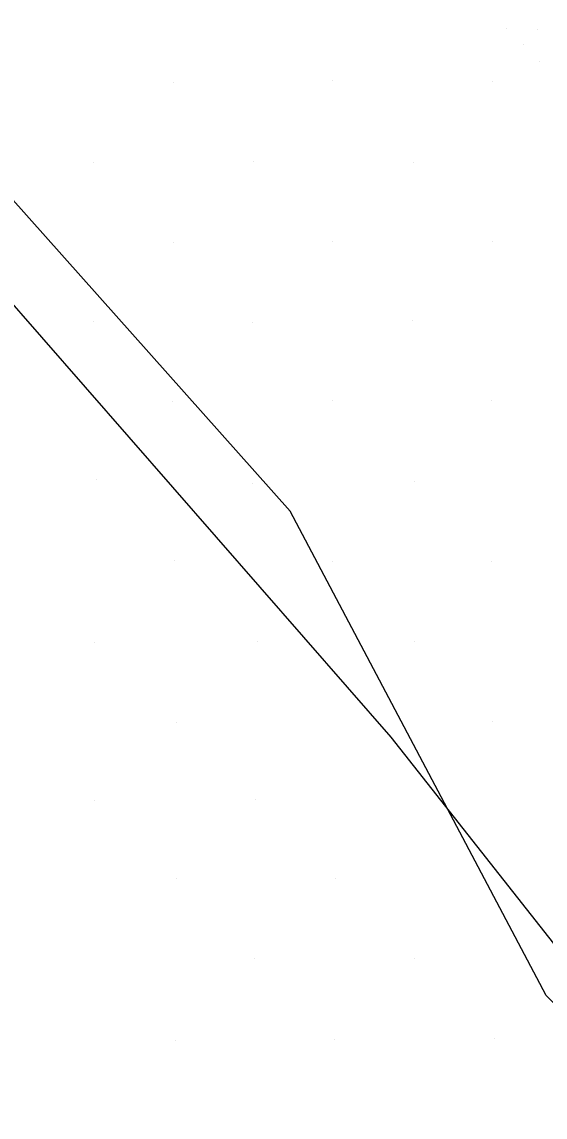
# Model space of a CAD drawing. Extents: x 1602514 to 1609837, y 863887 to 871157.
# Drawn here: x 1605471 to 1605517.3, y 867335.8 to 867432.6 of the extents above; entities that cross this region are included whole.
import ezdxf

# ---------------------------------------------------------------- set-up
doc = ezdxf.new("R2010")
doc.units = 0
for name, color, linetype in [('Survey-Ridge Lines', 7, 'Continuous'), ('Survey-Spot dirt', 7, 'Continuous'), ('Survey-Vegetation trees', 7, 'Continuous')]:
    doc.layers.add(name, color=color, linetype=linetype)

msp = doc.modelspace()

# ---------------------------------------------------------------- linework, layer by layer
at = {"layer": 'Survey-Ridge Lines'}
msp.add_lwpolyline([(1605347.274, 867538.548), (1605373.272, 867522.826), (1605415.117, 867486.194), (1605450.994, 867433.491), (1605465.004, 867413.604), (1605503.666, 867369.397), (1605525.623, 867341.531), (1605537.31, 867332.254), (1605553.789, 867315.389), (1605576.151, 867289.813), (1605582.657, 867280.485), (1605587.358, 867276.928)], dxfattribs=at)
msp.add_lwpolyline([(1605347.274, 867538.548), (1605373.272, 867522.826), (1605415.117, 867486.194), (1605450.994, 867433.491), (1605465.004, 867413.604), (1605503.666, 867369.397), (1605525.623, 867341.531), (1605537.31, 867332.254), (1605553.789, 867315.389), (1605576.151, 867289.813), (1605582.657, 867280.485), (1605587.358, 867276.928)], dxfattribs=at)
at = {"layer": 'Survey-Spot dirt'}
for p, q in [((1605513.921, 867432.069), (1605513.921, 867432.069)), ((1605513.921, 867432.069), (1605513.921, 867432.069)), ((1605516.665, 867431.961), (1605516.665, 867431.961)), ((1605516.665, 867431.961), (1605516.665, 867431.961)), ((1605515.414, 867430.687), (1605515.414, 867430.687)), ((1605515.414, 867430.687), (1605515.414, 867430.687)), ((1605516.766, 867429.147), (1605516.766, 867429.147)), ((1605516.766, 867429.147), (1605516.766, 867429.147)), ((1605498.496, 867427.42), (1605498.496, 867427.42)), ((1605498.496, 867427.42), (1605498.496, 867427.42)), ((1605512.649, 867427.403), (1605512.649, 867427.403)), ((1605512.649, 867427.403), (1605512.649, 867427.403)), ((1605484.406, 867427.293), (1605484.406, 867427.293)), ((1605484.406, 867427.293), (1605484.406, 867427.293)), ((1605477.357, 867420.195), (1605477.357, 867420.195)), ((1605477.357, 867420.195), (1605477.357, 867420.195)), ((1605491.481, 867420.273), (1605491.481, 867420.273)), ((1605491.481, 867420.273), (1605491.481, 867420.273)), ((1605505.635, 867420.247), (1605505.635, 867420.247)), ((1605505.635, 867420.247), (1605505.635, 867420.247)), ((1605484.411, 867413.177), (1605484.411, 867413.177)), ((1605484.411, 867413.177), (1605484.411, 867413.177)), ((1605498.514, 867413.191), (1605498.514, 867413.191)), ((1605498.514, 867413.191), (1605498.514, 867413.191)), ((1605512.632, 867413.267), (1605512.632, 867413.267)), ((1605512.632, 867413.267), (1605512.632, 867413.267)), ((1605477.358, 867406.175), (1605477.358, 867406.175)), ((1605477.358, 867406.175), (1605477.358, 867406.175)), ((1605491.448, 867406.084), (1605491.448, 867406.084)), ((1605491.448, 867406.084), (1605491.448, 867406.084)), ((1605505.57, 867406.251), (1605505.57, 867406.251)), ((1605505.57, 867406.251), (1605505.57, 867406.251)), ((1605484.314, 867399.033), (1605484.314, 867399.033)), ((1605484.314, 867399.033), (1605484.314, 867399.033)), ((1605498.495, 867399.123), (1605498.495, 867399.123)), ((1605498.495, 867399.123), (1605498.495, 867399.123)), ((1605512.574, 867399.15), (1605512.574, 867399.15)), ((1605512.574, 867399.15), (1605512.574, 867399.15)), ((1605477.606, 867392.203), (1605477.606, 867392.203)), ((1605477.606, 867392.203), (1605477.606, 867392.203)), ((1605491.463, 867391.838), (1605491.463, 867391.838)), ((1605491.463, 867391.838), (1605491.463, 867391.838)), ((1605505.752, 867391.971), (1605505.752, 867391.971)), ((1605505.752, 867391.971), (1605505.752, 867391.971)), ((1605484.548, 867384.997), (1605484.548, 867384.997)), ((1605484.548, 867384.997), (1605484.548, 867384.997)), ((1605498.491, 867384.941), (1605498.491, 867384.941)), ((1605498.491, 867384.941), (1605498.491, 867384.941)), ((1605512.59, 867384.921), (1605512.59, 867384.921)), ((1605512.59, 867384.921), (1605512.59, 867384.921)), ((1605477.408, 867377.794), (1605477.408, 867377.794)), ((1605477.408, 867377.794), (1605477.408, 867377.794)), ((1605491.827, 867377.862), (1605491.827, 867377.862)), ((1605491.827, 867377.862), (1605491.827, 867377.862)), ((1605505.731, 867377.833), (1605505.731, 867377.833)), ((1605505.731, 867377.833), (1605505.731, 867377.833)), ((1605484.689, 867370.7), (1605484.689, 867370.7)), ((1605484.689, 867370.7), (1605484.689, 867370.7)), ((1605512.684, 867370.748), (1605512.684, 867370.748)), ((1605512.684, 867370.748), (1605512.684, 867370.748)), ((1605477.479, 867363.754), (1605477.479, 867363.754)), ((1605477.479, 867363.754), (1605477.479, 867363.754)), ((1605491.681, 867363.914), (1605491.681, 867363.914)), ((1605491.681, 867363.914), (1605491.681, 867363.914)), ((1605484.703, 867356.854), (1605484.703, 867356.854)), ((1605484.703, 867356.854), (1605484.703, 867356.854)), ((1605498.79, 867356.862), (1605498.79, 867356.862)), ((1605498.79, 867356.862), (1605498.79, 867356.862)), ((1605491.616, 867349.783), (1605491.616, 867349.783)), ((1605491.616, 867349.783), (1605491.616, 867349.783)), ((1605505.756, 867349.838), (1605505.756, 867349.838)), ((1605505.756, 867349.838), (1605505.756, 867349.838)), ((1605484.586, 867342.607), (1605484.586, 867342.607)), ((1605484.586, 867342.607), (1605484.586, 867342.607)), ((1605498.685, 867342.685), (1605498.685, 867342.685)), ((1605498.685, 867342.685), (1605498.685, 867342.685)), ((1605512.831, 867342.768), (1605512.831, 867342.768)), ((1605512.831, 867342.768), (1605512.831, 867342.768))]:
    msp.add_line(p, q, dxfattribs=at)
at = {"layer": 'Survey-Vegetation trees'}
msp.add_lwpolyline([(1605353.722, 867547.268), (1605331.707, 867514.754), (1605394.701, 867428.292), (1605455.156, 867343.157), (1605508.894, 867287.644), (1605560.937, 867273.86), (1605570.889, 867292.032), (1605517.399, 867346.548), (1605494.76, 867389.365), (1605443.759, 867446.62), (1605390.269, 867513.086), (1605359.171, 867541.464)], close=True, dxfattribs=at)
msp.add_lwpolyline([(1605353.722, 867547.268), (1605331.707, 867514.754), (1605394.701, 867428.292), (1605455.156, 867343.157), (1605508.894, 867287.644), (1605560.937, 867273.86), (1605570.889, 867292.032), (1605517.399, 867346.548), (1605494.76, 867389.365), (1605443.759, 867446.62), (1605390.269, 867513.086), (1605359.171, 867541.464)], close=True, dxfattribs=at)

doc.saveas('drawing.dxf')
